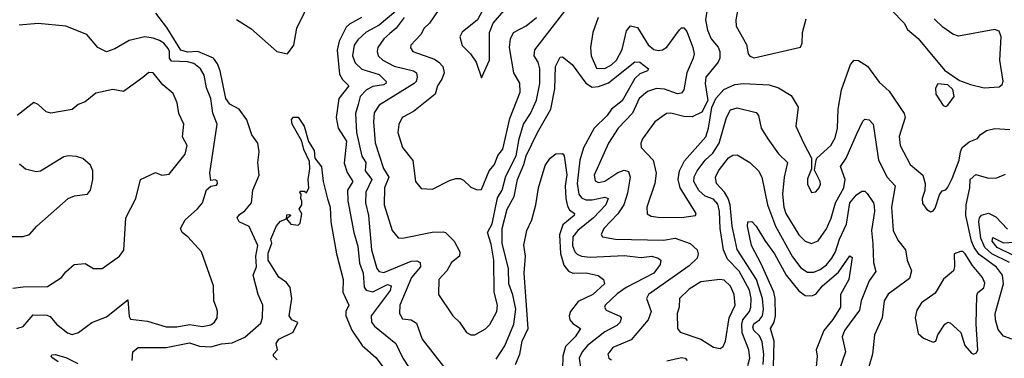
# Model space of a CAD drawing. Extents: x 1245515 to 1420776, y 606314 to 671314.
# Tile 304 of 385: x 1389748 to 1394369, y 639215 to 640805. Entities that reach past the tile are written whole.
import ezdxf

# ---------------------------------------------------------------- set-up
doc = ezdxf.new("R2010")
doc.units = 0

msp = doc.modelspace()

# ---------------------------------------------------------------- linework, layer by layer
at = {"layer": '0CON10XD'}
for points in [[(1390765, 640805.5), (1390833.7, 640763.6), (1390955, 640655.8), (1391005, 640644.2), (1391035, 640685.8), (1391049.3, 640765), (1391155.8, 640985)], [(1390871.9, 640185), (1390865.6, 640225), (1390837.5, 640265), (1390814, 640335), (1390778.3, 640385), (1390735, 640408.1), (1390715.1, 640435), (1390689.4, 640565), (1390677.2, 640597.2), (1390657.5, 640625), (1390585, 640655.6), (1390535, 640653.2), (1390505, 640661.4), (1390439, 640769), (1390387.8, 640835)], [(1391513.1, 640845), (1391435, 640779.3), (1391374.2, 640745.8), (1391335, 640710.3), (1391318.5, 640685), (1391310.4, 640635), (1391322.4, 640602.4), (1391353.3, 640573.3), (1391435, 640547.3), (1391468.5, 640515), (1391466.2, 640505), (1391455, 640498.6), (1391405, 640491.9), (1391375.3, 640475), (1391346.9, 640445), (1391336.1, 640406.1), (1391324.8, 640365), (1391329.1, 640275), (1391354.5, 640164.5), (1391373.4, 640135), (1391370, 640095), (1391401.3, 640055), (1391372.1, 639995), (1391370.4, 639945), (1391385, 639886.2), (1391400, 639725), (1391425, 639636.9), (1391435, 639622.4), (1391457.4, 639617.4), (1391585, 639671.2), (1391612.7, 639672.7), (1391628, 639665), (1391628.9, 639645), (1391586.9, 639595), (1391531.6, 639465), (1391530, 639425), (1391545, 639400.8), (1391585, 639395.5), (1391610.2, 639380.2), (1391636.9, 639305), (1391736.9, 639176.9)], [(1391552.7, 640815), (1391515.1, 640764.9), (1391485, 640739.5), (1391457.5, 640715), (1391428.9, 640675), (1391425.4, 640655), (1391431.1, 640635), (1391452.1, 640615), (1391505, 640587), (1391596.9, 640565), (1391610, 640555), (1391613.8, 640535), (1391609.6, 640515), (1391600, 640505), (1391435.8, 640404.2), (1391412.5, 640367.5), (1391408.4, 640325), (1391416.1, 640226.1), (1391455, 640105.6), (1391481.1, 640065), (1391461.1, 640015), (1391458.1, 639935), (1391495.6, 639815), (1391525, 639780), (1391545, 639778.6), (1391683.3, 639806.7), (1391735, 639808.1), (1391746.2, 639806.2), (1391788.1, 639765), (1391813.3, 639715), (1391812.9, 639695), (1391775, 639664.5), (1391752.9, 639625), (1391715.5, 639585), (1391714.5, 639515), (1391780.6, 639415), (1391812.9, 639385), (1391845, 639336), (1391865, 639324.4), (1391885, 639324.4), (1391935, 639352.9), (1391955, 639374.2), (1391987.9, 639435), (1391990.6, 639465), (1391975.8, 639525.8), (1391974.1, 639675.9), (1391960.4, 639750.4), (1391943.2, 639805), (1391965, 639845.6), (1391991.2, 639968.8), (1392013, 640005), (1392029.9, 640070.1), (1392077.9, 640165), (1392091.9, 640245), (1392112.8, 640315), (1392145.2, 640365), (1392173.4, 640426.6), (1392188.9, 640505), (1392189, 640575), (1392181, 640605), (1392162.7, 640635), (1392165.9, 640664.1), (1392306.2, 640845)], [(1391715, 640852.5), (1391670.9, 640789.1), (1391646.4, 640765), (1391630.9, 640735), (1391584.4, 640685), (1391582.2, 640672.2), (1391593.1, 640655), (1391695, 640619.2), (1391715.9, 640605.9), (1391733.9, 640585), (1391739.7, 640555), (1391729.5, 640525), (1391709.6, 640495), (1391698.2, 640455), (1391596.4, 640373.6), (1391544, 640345), (1391527.4, 640312.6), (1391523.5, 640275), (1391544.3, 640205), (1391593.6, 640143.6), (1391605.6, 640045.6), (1391632.4, 640012.4), (1391685, 640009.5), (1391765, 640050), (1391795, 640058.9), (1391815, 640060), (1391831.5, 640051.5), (1391865, 640018.8), (1391895, 640006.2), (1391915, 640007.5), (1391952.1, 640095), (1391976.5, 640125), (1391992.1, 640167.9), (1392015, 640197.1), (1392048.3, 640341.7), (1392096.9, 640465), (1392095, 640506.7), (1392067.1, 640555), (1392047.6, 640675), (1392052.2, 640715), (1392065.4, 640745), (1392125, 640776.6), (1392173.3, 640815)], [(1391927.8, 640862.2), (1391897.1, 640805), (1391825, 640747.1), (1391814.4, 640725), (1391825, 640684), (1391864.6, 640644.6), (1391890, 640605), (1391915, 640532.5), (1391952.5, 640615), (1391953.3, 640745), (1391970.5, 640789.5), (1392021.4, 640848.6)], [(1392975.4, 640855), (1392967.4, 640805), (1392975.6, 640755.6), (1392994.2, 640715), (1393025.9, 640675.9), (1393033.8, 640655), (1393033.8, 640625), (1393026.5, 640605), (1392967.8, 640535), (1392964.7, 640505), (1392977.8, 640425), (1392949.7, 640370.2), (1392905, 640348.1), (1392865, 640351.1), (1392805, 640366.4), (1392784, 640365), (1392729.6, 640325), (1392670.9, 640245), (1392663.6, 640225), (1392665.4, 640205.4), (1392721.3, 640145), (1392735.9, 640084.1), (1392728.8, 640035), (1392692.1, 639925), (1392693.9, 639893.9), (1392712.7, 639882.7), (1392745, 639877.5), (1392855, 639876.2), (1392920, 639885), (1392922.5, 639895), (1392847.7, 640015), (1392839, 640055), (1392844.8, 640095), (1392867.8, 640142.2), (1392968.9, 640255), (1392981.4, 640295), (1392997.3, 640392.7), (1393015.4, 640435), (1393053.4, 640476.6), (1393105, 640500.2), (1393145, 640506.1), (1393265, 640498.9), (1393309.2, 640485), (1393368.3, 640448.3), (1393401.9, 640395), (1393391.1, 640305), (1393427.1, 640227.1), (1393464.4, 640155), (1393464, 640105), (1393445, 640057.5), (1393445, 640033.3), (1393465, 639993.8), (1393485, 639996.2), (1393500, 640015), (1393507.4, 640032.6), (1393505.6, 640045), (1393478.3, 640098.3), (1393485.8, 640145), (1393490, 640155), (1393555, 640214.4), (1393575, 640250), (1393587.1, 640295), (1393590.3, 640385), (1393604.6, 640475), (1393647.1, 640595), (1393665, 640614.5), (1393685, 640613.6), (1393727.3, 640587.3), (1393782.2, 640512.2), (1393829.5, 640469.5), (1393899.2, 640365), (1393904.6, 640345), (1393876.2, 640256.2), (1393880.9, 640215), (1393927.3, 640125), (1393986.4, 640075), (1393997.5, 640035), (1393996.6, 640003.4), (1393983.1, 639965), (1393985, 639942.5), (1394005, 639913.8), (1394025, 639902.5), (1394035, 639906.7), (1394045, 639920), (1394065, 639982), (1394078.3, 640001.7), (1394095, 640006.2), (1394105, 640018.8), (1394125, 640058.6), (1394157.6, 640145), (1394163.2, 640185), (1394172.1, 640205), (1394205, 640231.3), (1394243, 640247), (1394255.4, 640265), (1394285, 640284.3), (1394325, 640294.7), (1394395, 640289)], [(1393117.9, 640855), (1393109.1, 640805), (1393110.5, 640775), (1393158.6, 640688.6), (1393167.1, 640645), (1393175, 640634.4), (1393195, 640626.7), (1393413.4, 640676.6), (1393420.5, 640695), (1393422.3, 640745), (1393439.4, 640809.4)], [(1393839.7, 640849.7), (1393899.1, 640789.1), (1393915, 640758.8), (1393965, 640716.2), (1394088.6, 640568.6), (1394159.2, 640519.2), (1394210, 640500), (1394275, 640485.3)], [(1389735, 639355.4), (1389765, 639364.5), (1389810.7, 639419.3), (1389875, 639417.9), (1389891.2, 639411.2), (1389921.4, 639375), (1389972.9, 639335), (1389995, 639326.7), (1390024.6, 639335.4), (1390086.4, 639383.6), (1390155, 639408.9), (1390255, 639490), (1390261.2, 639411.2), (1390268.6, 639398.6), (1390348.7, 639388.7), (1390435, 639362.7), (1390485, 639362.8), (1390545, 639372.9), (1390606.6, 639363.4), (1390645, 639371.5), (1390662.5, 639385), (1390674.3, 639405), (1390676.9, 639435), (1390671.8, 639451.8), (1390658.9, 639485), (1390658.5, 639555), (1390602.1, 639715), (1390536.9, 639785), (1390510.5, 639805), (1390503.3, 639825), (1390524.3, 639865), (1390583.3, 639916.7), (1390605.7, 639944.3), (1390625, 640006), (1390645, 640023.3), (1390671.7, 640028.3), (1390676, 640035), (1390675, 640047.5), (1390665, 640052.5), (1390645, 640050), (1390640, 640085), (1390675.3, 640315), (1390654.6, 640365.4), (1390644.6, 640435), (1390624.8, 640484.8), (1390613.2, 640545), (1390597.5, 640575), (1390565, 640598.8), (1390535, 640606.8), (1390460.5, 640610.5), (1390451.2, 640625), (1390451.2, 640655), (1390445, 640670), (1390425.3, 640695), (1390405, 640707.1), (1390375, 640718.9), (1390335, 640724.7), (1390262.4, 640707.6), (1390195, 640667.5), (1390155, 640654.6), (1390115.6, 640675), (1390064, 640735), (1389965, 640774.5), (1389835, 640787.1), (1389745, 640779.5)], [(1391351.9, 640815), (1391295.9, 640784.1), (1391280.8, 640769.2), (1391248, 640705), (1391238.1, 640661.9), (1391249.8, 640549.8), (1391263.5, 640523.5), (1391292.8, 640495), (1391245.3, 640435), (1391234.2, 640345), (1391243, 640295), (1391281.7, 640235), (1391270.5, 640130.5), (1391285, 640088.2), (1391312.4, 640045), (1391286.1, 640003.9), (1391287.8, 639955), (1391316.2, 639805), (1391335, 639741.4), (1391342.3, 639662.3), (1391360, 639615), (1391365, 639549.4), (1391375, 639534.8), (1391405, 639526.9), (1391475, 639561.1), (1391492.1, 639555), (1391486.7, 639533.3), (1391397.3, 639415), (1391398.7, 639385), (1391413.8, 639365), (1391514, 639284), (1391546.8, 639215), (1391605.4, 639125)], [(1392462.8, 640815), (1392437.5, 640745), (1392427, 640675), (1392430.5, 640635), (1392455, 640576.9), (1392495, 640576.1), (1392525, 640592.4), (1392548.8, 640615), (1392576.2, 640665), (1392596.8, 640753.2), (1392615, 640776.2), (1392647.8, 640767.8), (1392697.3, 640687.3), (1392724.9, 640664.9), (1392745, 640659.8), (1392765, 640663.1), (1392785, 640675.7), (1392845, 640756.9), (1392855, 640767.1), (1392865, 640767.5), (1392879.6, 640749.6), (1392908.1, 640675), (1392913.3, 640645), (1392909.6, 640625), (1392878.7, 640555), (1392864.7, 640475.3), (1392855, 640459.5), (1392835, 640456.5), (1392775, 640479.4), (1392737.4, 640482.6), (1392695, 640467.6), (1392655, 640434.6), (1392624.5, 640365.5), (1392557.8, 640295), (1392511.6, 640225), (1392444.7, 640075), (1392448.8, 640048.8), (1392465, 640040.4), (1392495, 640046.9), (1392555, 640087.6), (1392585, 640098.9), (1392605, 640091.9), (1392614.1, 640065), (1392600.3, 639989.7), (1392583.1, 639935), (1392556.2, 639893.8), (1392489.6, 639825), (1392477, 639797), (1392482.9, 639785), (1392545, 639774), (1392770.2, 639769.8), (1392825, 639778.4), (1392895, 639754.7), (1392927.2, 639725), (1392933.1, 639705), (1392928, 639685), (1392891, 639649), (1392700, 639515), (1392690, 639495), (1392712.2, 639435), (1392697.1, 639395), (1392618.6, 639301.4), (1392531.5, 639265), (1392508.5, 639235), (1392512.9, 639215), (1392525, 639207.8)], [(1394275, 640485.3), (1394345, 640490), (1394359.1, 640500.9), (1394364.4, 640515.6), (1394348.8, 640615), (1394353.9, 640723.9), (1394345, 640751.2), (1394325, 640758.9), (1394155, 640727.6), (1394127.5, 640737.5), (1394080.6, 640770.6), (1394039.7, 640809.7)], [(1392259.5, 640480.5), (1392263.2, 640585), (1392285, 640628.5), (1392295, 640630.3), (1392341.5, 640595), (1392405, 640507.6), (1392435, 640488.2), (1392465, 640491), (1392511.1, 640508.9), (1392635, 640607.7), (1392658.6, 640605), (1392700, 640575), (1392694, 640565), (1392659.2, 640550.8), (1392635, 640528.9), (1392575.3, 640424.7), (1392525.8, 640385), (1392505.3, 640355), (1392444.9, 640295.1), (1392395, 640202.7), (1392377.2, 640145), (1392364.3, 640035), (1392371.7, 639985), (1392385, 639967.7), (1392405, 639958.6), (1392435, 639958.6), (1392495, 639970.8), (1392510, 639965), (1392499.7, 639935), (1392441.7, 639875), (1392368.3, 639815), (1392344.8, 639785), (1392342.7, 639745), (1392353.8, 639715), (1392365, 639703.6), (1392385, 639694.8), (1392425, 639689.6), (1392585, 639698), (1392665, 639688.4), (1392715, 639693.8), (1392745.2, 639685.2), (1392756.9, 639675), (1392754.1, 639655), (1392723.9, 639615), (1392595, 639547.7), (1392552.6, 639517.4), (1392496.2, 639465), (1392492.5, 639455), (1392501.1, 639441.1), (1392565, 639412.2), (1392570.4, 639405), (1392566.2, 639385), (1392551.4, 639368.6), (1392495, 639338.5), (1392413.8, 639275), (1392388.1, 639245), (1392374.1, 639215.9), (1392382.3, 639162.3)], [(1389716.5, 639543.5), (1389765, 639550.9), (1389878.3, 639551.7), (1389945, 639593.8), (1389965, 639621.2), (1390004.1, 639655.9), (1390055, 639660), (1390095, 639635.8), (1390135, 639637.1), (1390216.2, 639695), (1390236.7, 639723.3), (1390246.2, 639875), (1390293.6, 639965), (1390314.4, 640055), (1390385, 640086.7), (1390415, 640074.5), (1390449.8, 640080.2), (1390525, 640173.3), (1390534.6, 640214.6), (1390512.2, 640255), (1390518.2, 640315), (1390494.6, 640365), (1390487.8, 640415), (1390468.3, 640458.3), (1390419.7, 640499.7), (1390375, 640555.6), (1390355, 640556.7), (1390326.1, 640533.9), (1390235, 640468.1), (1390185, 640476.9), (1390105, 640460.5), (1390055, 640418.9), (1390022.7, 640407.3), (1389995, 640383.1), (1389895, 640366), (1389872.9, 640372.9), (1389835, 640406.7), (1389815, 640416.2), (1389736.7, 640355)], [(1394095, 640398), (1394105, 640404.2), (1394134.5, 640445), (1394127.5, 640477.5), (1394105, 640498.8), (1394056.7, 640503.3), (1394045.8, 640484.2), (1394047.5, 640455), (1394081.7, 640401.7), (1394095, 640398)], [(1391985, 639210), (1392025, 639272.7), (1392066.9, 639375), (1392076.8, 639445), (1392063.3, 639513.3), (1392044.1, 639565), (1392043, 639635), (1392012.9, 639755), (1392012.4, 639825), (1392036.6, 639915), (1392068.4, 639975), (1392084.3, 640055), (1392114.8, 640124.8), (1392125, 640165.4), (1392178, 640275), (1392240.9, 640385), (1392259.5, 640480.5)], [(1393165, 639180.9), (1393175.2, 639215), (1393169.7, 639255), (1393139.6, 639335), (1393137.4, 639375), (1393141.9, 639395), (1393173.2, 639435), (1393179.8, 639455), (1393181.4, 639495), (1393173.6, 639535), (1393125, 639623.8), (1393070.8, 639680.8), (1393051.6, 639725), (1393036.2, 639825), (1393033.2, 639905), (1393025, 639938.5), (1393005, 639961.5), (1392965, 639976.5), (1392935, 640002.2), (1392911.6, 640045), (1392913.6, 640066.4), (1392927.5, 640095), (1392964.6, 640145.4), (1393001.3, 640178.7), (1393030.5, 640225), (1393065, 640345.6), (1393085, 640381.5), (1393115, 640391.8), (1393205, 640369.4), (1393215.5, 640355), (1393228.8, 640295), (1393258.7, 640245), (1393309.2, 640175), (1393352, 640135), (1393336.8, 640065), (1393328.4, 639985), (1393334.4, 639925), (1393344, 639895), (1393405.3, 639795), (1393435, 639765.4), (1393465, 639753.8), (1393495, 639766.4), (1393535, 639822.5), (1393556.9, 639873.1), (1393576.7, 639945), (1393616.8, 640015), (1393622.2, 640055), (1393600.5, 640115), (1393627.6, 640155), (1393675, 640265.6), (1393705, 640328), (1393715, 640337.5), (1393735, 640334.2), (1393754.4, 640314.4), (1393778.9, 640145), (1393820, 640065), (1393856.9, 640025), (1393840.3, 639925), (1393847.2, 639815), (1393869.6, 639769.6), (1393905, 639723.8), (1393913.5, 639675), (1393933.1, 639625), (1393925, 639590), (1393825, 639516.8), (1393805.3, 639485), (1393796.1, 639405), (1393759.6, 639325), (1393751.2, 639235), (1393733.6, 639175)], [(1390957, 639207), (1390940, 639225), (1390940, 639235), (1390957.5, 639255), (1390951.4, 639285), (1390964.5, 639305), (1391031.7, 639338.3), (1391053, 639383), (1391025, 639396.2), (1391012.9, 639415), (1391024.7, 639495.3), (1391016.9, 639546.9), (1391000.6, 639570.6), (1390965, 639596), (1390914.5, 639675), (1390915, 639708.8), (1390931.4, 639755), (1390926.7, 639775), (1390953, 639837), (1390971.7, 639858.3), (1391000, 639870), (1391001.7, 639888.3), (1391015, 639890), (1391020, 639885), (1391000, 639870), (1391020, 639845), (1391055, 639840), (1391065, 639850), (1391073, 639893), (1391060, 639915), (1391072.5, 639935), (1391072.5, 639955), (1391067.5, 639965), (1391070, 639985), (1391062.5, 639995), (1391065, 640000), (1391085, 640000), (1391095, 639992.5), (1391106, 640015), (1391102.5, 640055), (1391110.6, 640105), (1391108.5, 640138.5), (1391081.5, 640195), (1391072.7, 640235), (1391026.8, 640315), (1391023.1, 640336.9), (1391033.3, 640346.7), (1391055, 640346.7), (1391083.6, 640305), (1391103.7, 640233.7), (1391130.9, 640190.9), (1391132.9, 640155), (1391163.9, 640113.9), (1391172.5, 640045), (1391193, 639963), (1391205.3, 639925), (1391208.5, 639855), (1391234.6, 639705), (1391266, 639585), (1391265.4, 639525), (1391292.5, 639465), (1391279.6, 639435), (1391279.6, 639415), (1391306.8, 639346.8), (1391354.8, 639274.8), (1391419, 639219), (1391468.7, 639155)], [(1390276.7, 639205), (1390278.6, 639245), (1390303.8, 639266.2), (1390436.2, 639266.2), (1390545, 639287), (1390592.2, 639272.2), (1390645, 639268.8), (1390695, 639283.2), (1390745, 639286.7), (1390805, 639314), (1390879.9, 639380.1), (1390888.5, 639405), (1390888.8, 639465), (1390866.7, 639515), (1390844.3, 639605), (1390860, 639645), (1390856.3, 639695), (1390865.2, 639745), (1390825, 639833.1), (1390777.9, 639855), (1390769.5, 639875), (1390779.6, 639890.4), (1390805, 639906.9), (1390835.4, 639945), (1390841.9, 640005), (1390872.1, 640075), (1390865.6, 640135), (1390871.9, 640185)], [(1392074.9, 639185.1), (1392095.6, 639235), (1392106, 639295), (1392134.4, 639355), (1392115.2, 639615), (1392121.9, 639695), (1392113.6, 639746.4), (1392128.8, 639815), (1392151.1, 639865), (1392171.2, 639935), (1392183.2, 640015), (1392215, 640120), (1392237.5, 640155), (1392265, 640175.6), (1392295, 640176), (1392303.3, 640165), (1392316.8, 640076.8), (1392307.9, 640025), (1392311, 639965), (1392318.6, 639928.6), (1392328.3, 639911.7), (1392351.5, 639895), (1392350.4, 639885), (1392298.1, 639841.9), (1392281.5, 639795), (1392286.3, 639706.3), (1392301.7, 639651.7), (1392324.1, 639624.1), (1392344.3, 639614.3), (1392406.6, 639616.6), (1392463.9, 639603.9), (1392488, 639585), (1392492.5, 639565), (1392438, 639515), (1392368.9, 639481.1), (1392333.4, 639435), (1392326.8, 639415), (1392330.9, 639395), (1392345, 639378), (1392379.6, 639355), (1392355, 639315.3), (1392310.5, 639269.5), (1392298, 639225), (1392295.2, 639165)], [(1393238, 639185), (1393240.1, 639235), (1393232.5, 639292.5), (1393219.6, 639319.6), (1393193.4, 639345), (1393188.3, 639361.7), (1393194, 639376), (1393220.5, 639395), (1393234.1, 639415), (1393239.2, 639445), (1393235.1, 639495), (1393205.7, 639585), (1393115, 639725.5), (1393092.7, 639835), (1393082.1, 639935), (1393073.3, 639965), (1393055.5, 639995.5), (1393018.8, 640035), (1393013.4, 640065), (1393027.3, 640095), (1393075, 640156.2), (1393095, 640168.9), (1393115, 640171.1), (1393175.6, 640135), (1393215.3, 640095.3), (1393230.8, 640065), (1393257.8, 639935), (1393295, 639836.1), (1393375, 639690.9), (1393415, 639640), (1393445, 639619.2), (1393475, 639618.9), (1393505, 639631.9), (1393535, 639653.7), (1393560.4, 639685), (1393577.7, 639715), (1393596, 639774), (1393628.7, 639845), (1393644.5, 639945), (1393675, 639983.2), (1393700.6, 639999.4), (1393715, 639999.4), (1393725, 639989.4), (1393754.7, 639945), (1393758.8, 639928.8), (1393760.2, 639905), (1393745.6, 639815), (1393751.7, 639751.7), (1393755.3, 639665), (1393767, 639623), (1393735, 639579.2), (1393697.8, 639485), (1393689.5, 639440.5), (1393619.3, 639345), (1393608.2, 639315), (1393623.4, 639245), (1393592.2, 639155)], [(1389702.7, 639787.3), (1389765, 639787.5), (1389794.5, 639795.5), (1389829.2, 639835), (1389975, 639965.7), (1390005, 639978.1), (1390066.2, 639985), (1390080.8, 640005), (1390091.9, 640055), (1390090.8, 640095), (1390081.2, 640121.2), (1390043.9, 640153.9), (1390015, 640163.3), (1389975, 640166), (1389955, 640160.8), (1389846.3, 640093.7), (1389825, 640090.4), (1389775, 640103.8), (1389747.3, 640127.3)], [(1394405, 639304), (1394365, 639318.4), (1394340.7, 639350.7), (1394328, 639395), (1394327.1, 639425), (1394364.8, 639565), (1394360.5, 639605), (1394333, 639643), (1394251.8, 639701.8), (1394227.3, 639735), (1394214.8, 639765.2), (1394188.2, 639885), (1394189.8, 639935), (1394207.8, 640015), (1394209.4, 640055), (1394235, 640078.4), (1394295, 640060.6), (1394335, 640062.2), (1394375, 640078.9)], [(1394393.4, 639665), (1394310.3, 639705), (1394278, 639735), (1394259.1, 639779.1), (1394249.7, 639855), (1394253.3, 639875), (1394262.5, 639887.4), (1394295, 639896.2), (1394329.7, 639879.7), (1394385, 639821.9)], [(1393285.6, 639175), (1393288.9, 639295), (1393272.4, 639355), (1393288.6, 639385), (1393295.9, 639415), (1393293.9, 639495), (1393286.9, 639525), (1393228.1, 639658.1), (1393182.1, 639745), (1393164.7, 639835.3), (1393166.2, 639855), (1393185, 639857.5), (1393205, 639835.5), (1393245, 639767.7), (1393291, 639705), (1393345.7, 639605.7), (1393405, 639531.1), (1393435, 639510), (1393465, 639508.2), (1393485, 639515.4), (1393516.3, 639555), (1393591.2, 639618.8), (1393645, 639695.8), (1393655, 639687.5), (1393639, 639585), (1393600.9, 639515), (1393601, 639455), (1393565, 639397.5), (1393522.5, 639345), (1393485.9, 639255), (1393490.4, 639225), (1393486.3, 639175)], [(1394409.8, 639699.8), (1394336.5, 639735), (1394313, 639765), (1394315, 639781.9), (1394365, 639756.6), (1394415, 639760.1)], [(1394225, 639234.4), (1394239.6, 639240.4), (1394245.3, 639254.7), (1394236.7, 639375), (1394240.5, 639509.5), (1394245, 639523.3), (1394274, 639545), (1394277.3, 639567.3), (1394267.7, 639595), (1394220.1, 639650.1), (1394185, 639705.6), (1394175, 639715.7), (1394163.8, 639716.2), (1394134.2, 639705.8), (1394135.7, 639645.7), (1394130.6, 639625), (1394083.5, 639586.5), (1394045, 639520), (1393981.4, 639475), (1393958.9, 639441.1), (1393951.2, 639405), (1393965, 639332), (1393990, 639310), (1394035, 639290.4), (1394047.9, 639295), (1394057.2, 639325), (1394090, 639375), (1394105, 639383.8), (1394115, 639380.9), (1394165.9, 639335.9), (1394183.8, 639275), (1394215, 639238.6), (1394225, 639234.4)], [(1393035, 639260.8), (1393049.1, 639270.9), (1393061.2, 639295), (1393078.7, 639405), (1393105.7, 639465), (1393102.2, 639515), (1393085, 639553.6), (1393055, 639581.3), (1393034.6, 639585.4), (1392945, 639574.1), (1392890.2, 639539.8), (1392844.6, 639495), (1392843.2, 639455), (1392834.2, 639425), (1392835.6, 639355), (1392848, 639338), (1392945, 639304.1), (1393005, 639267.5), (1393035, 639260.8)], [(1389928.1, 639198.1), (1389904.3, 639215), (1389896.2, 639225), (1389899.3, 639230.7), (1389915, 639232.9), (1389965, 639219.3), (1390020.5, 639190.5)], [(1392785, 639202.6), (1392855, 639218.9), (1392871.4, 639215), (1392880.4, 639205)]]:
    msp.add_lwpolyline(points, dxfattribs=at)

doc.saveas('drawing.dxf')
